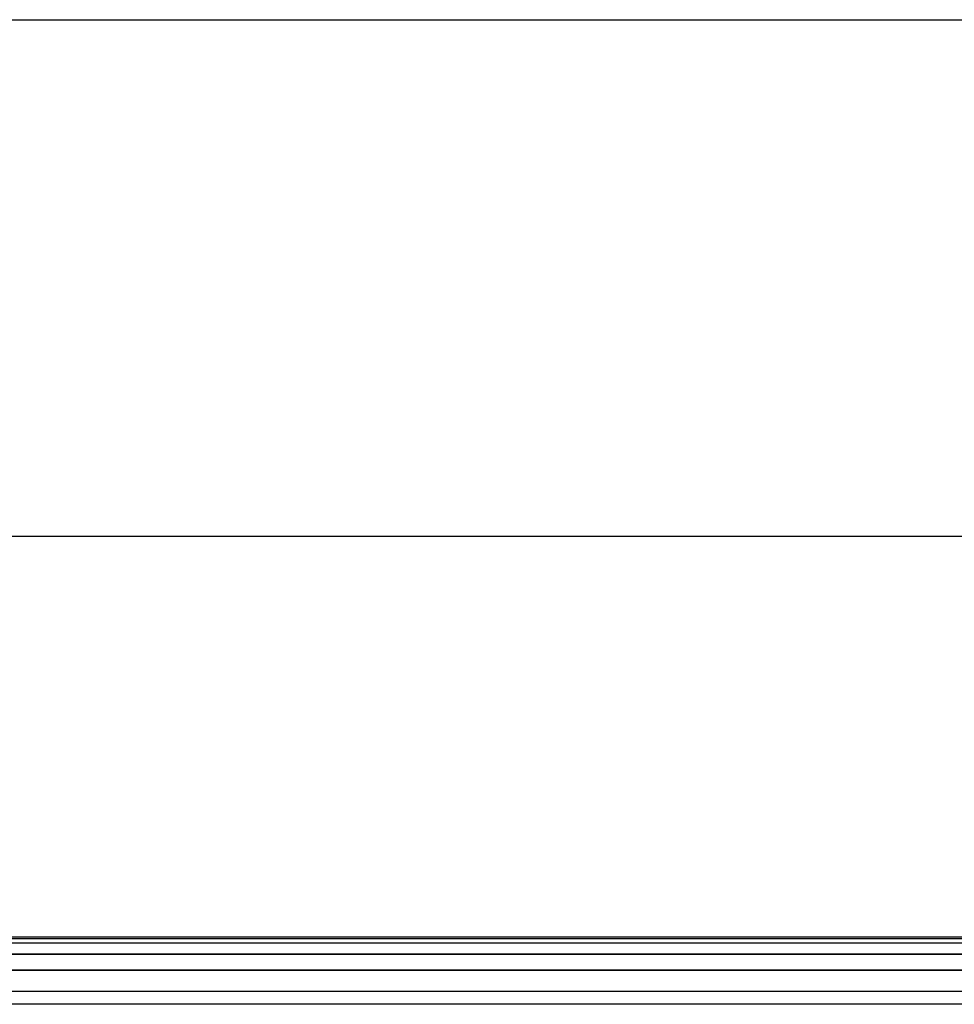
# Model space of a CAD drawing. Header units: millimetres. Extents: x -332 to 332, y -5 to 968.
# Tile 279 of 656: x -182 to -160, y 807 to 829. Entities that reach past the tile are written whole.
import ezdxf

# ---------------------------------------------------------------- set-up
doc = ezdxf.new("R2010")
doc.units = ezdxf.units.MM
doc.header["$MEASUREMENT"] = 0
doc.layers.add('IGES level 36', color=9, linetype='Continuous')
doc.layers.add('IGES level 37', color=9, linetype='Continuous')

msp = doc.modelspace()

# ---------------------------------------------------------------- linework, layer by layer
at = {"layer": 'IGES level 36'}
for points in [[(-193, 808.439, 1433.204), (0, 808.439, 1433.204), (193, 808.439, 1433.204)], [(-193, 808.439, 1433.204), (0, 808.439, 1433.204), (193, 808.439, 1433.204)], [(-193, 808.183, 1433.053), (0, 808.183, 1433.053), (193, 808.183, 1433.053)], [(193, 807.81, 1432.981), (0, 807.81, 1432.981), (-193, 807.81, 1432.981)], [(-193, 807.81, 1432.981), (0, 807.81, 1432.981), (193, 807.81, 1432.981)], [(-193, 807.33, 1433.103), (0, 807.33, 1433.103), (193, 807.33, 1433.103)], [(193, 807.033, 1433.351), (0, 807.033, 1433.351), (-193, 807.033, 1433.351)], [(193, 807.033, 1433.351), (0, 807.033, 1433.351), (-193, 807.033, 1433.351)]]:
    msp.add_open_spline(points, degree=2, dxfattribs=at)
at = {"layer": 'IGES level 37'}
for points, degree in [([(-183, 829.498, 1437.389), (-61, 829.498, 1437.389), (61, 829.498, 1437.389), (183, 829.498, 1437.389)], 3), ([(-183, 829.498, 1437.389), (0, 829.498, 1437.389), (183, 829.498, 1437.389)], 2), ([(192.14, 808.565, 1431.706), (0, 808.565, 1431.706), (-192.14, 808.565, 1431.706)], 2), ([(192.141, 808.564, 1431.707), (0.001, 808.564, 1431.706), (-192.14, 808.565, 1431.706)], 2), ([(-192.14, 808.536, 1433.282), (0.004, 808.536, 1433.282), (192.147, 808.536, 1433.282)], 2), ([(-192.14, 808.536, 1433.282), (0.004, 808.536, 1433.282), (192.147, 808.536, 1433.282)], 2), ([(192.143, 808.166, 1432.487), (0.002, 808.166, 1432.487), (-192.14, 808.166, 1432.487)], 2)]:
    msp.add_open_spline(points, degree=degree, dxfattribs=at)
msp.add_open_spline([(187.598, 817.706, 1431.024), (186.065, 817.706, 1431.024), (184.533, 817.706, 1431.024), (61, 817.706, 1431.024), (-61, 817.706, 1431.024), (-184.533, 817.706, 1431.024), (-186.065, 817.706, 1431.024), (-187.598, 817.706, 1431.024)], degree=3, knots=[0.2853354, 0.2853354, 0.2853354, 0.2853354, 0.2899333, 0.2899333, 0.6559333, 0.6559333, 0.6605312, 0.6605312, 0.6605312, 0.6605312], dxfattribs=at)

doc.saveas('drawing.dxf')
